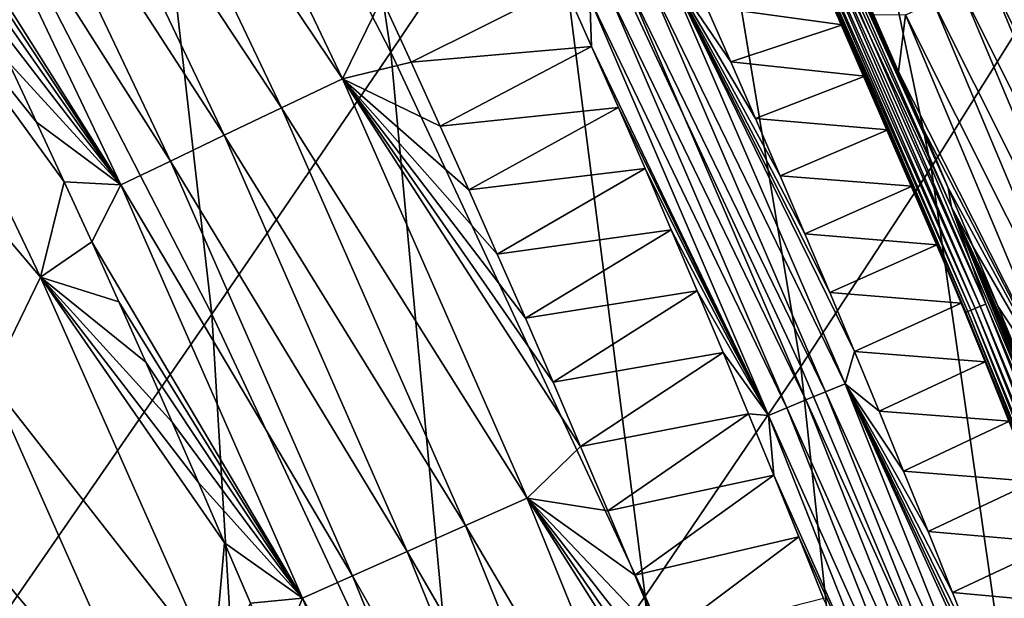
# Model space of a CAD drawing. Header units: millimetres. Extents: x -300 to 300, y -500 to 500.
# Tile 978 of 988: x 238 to 254, y 366 to 376. Entities that reach past the tile are written whole.
import ezdxf

# ---------------------------------------------------------------- set-up
doc = ezdxf.new("R2010")
doc.units = ezdxf.units.MM
doc.header["$LTSCALE"] = 81.481481
for name, color, linetype in [('19', 7, 'CONTINUOUS'), ('21', 7, 'CONTINUOUS'), ('23', 7, 'CONTINUOUS'), ('26', 7, 'CONTINUOUS'), ('27', 7, 'CONTINUOUS'), ('29', 7, 'CONTINUOUS'), ('30', 7, 'CONTINUOUS'), ('32', 7, 'CONTINUOUS')]:
    doc.layers.add(name, color=color, linetype=linetype)

msp = doc.modelspace()

# ---------------------------------------------------------------- linework, layer by layer
at = {"layer": '19', "color": 7, "linetype": 'CONTINUOUS'}
for points in [[(244.055, 375.526, 24.767), (242.132, 388.272, 20.323), (239.508, 384.329, 24.891), (244.055, 375.526, 24.767)], [(246.689, 379.446, 20.221), (242.132, 388.272, 20.323), (244.055, 375.526, 24.767), (246.689, 379.446, 20.221)], [(253.224, 373.568, 15.341), (250.694, 385.671, 10.353), (248.907, 382.832, 15.418), (253.224, 373.568, 15.341)], [(254.996, 376.413, 10.303), (250.694, 385.671, 10.353), (253.224, 373.568, 15.341), (254.996, 376.413, 10.303)], [(241.019, 371.085, 29.063), (239.508, 384.329, 24.891), (236.493, 379.847, 29.207), (241.019, 371.085, 29.063)], [(244.055, 375.526, 24.767), (239.508, 384.329, 24.891), (241.019, 371.085, 29.063), (244.055, 375.526, 24.767)], [(251.011, 370.194, 20.118), (248.907, 382.832, 15.418), (246.689, 379.446, 20.221), (251.011, 370.194, 20.118)], [(253.224, 373.568, 15.341), (248.907, 382.832, 15.418), (251.011, 370.194, 20.118), (253.224, 373.568, 15.341)], [(241.019, 371.085, 29.063), (236.493, 379.847, 29.207), (237.594, 366.135, 33.118), (241.019, 371.085, 29.063)], [(248.369, 366.305, 24.643), (246.689, 379.446, 20.221), (244.055, 375.526, 24.767), (248.369, 366.305, 24.643)], [(251.011, 370.194, 20.118), (246.689, 379.446, 20.221), (248.369, 366.305, 24.643), (251.011, 370.194, 20.118)], [(257.308, 363.863, 15.264), (254.996, 376.413, 10.303), (253.224, 373.568, 15.341), (257.308, 363.863, 15.264)], [(245.315, 361.912, 28.921), (244.055, 375.526, 24.767), (241.019, 371.085, 29.063), (245.315, 361.912, 28.921)], [(248.369, 366.305, 24.643), (244.055, 375.526, 24.767), (245.315, 361.912, 28.921), (248.369, 366.305, 24.643)], [(255.101, 360.508, 20.017), (253.224, 373.568, 15.341), (251.011, 370.194, 20.118), (255.101, 360.508, 20.017)], [(257.308, 363.863, 15.264), (253.224, 373.568, 15.341), (255.101, 360.508, 20.017), (257.308, 363.863, 15.264)], [(241.863, 357.027, 32.959), (241.019, 371.085, 29.063), (237.594, 366.135, 33.118), (241.863, 357.027, 32.959)], [(245.315, 361.912, 28.921), (241.019, 371.085, 29.063), (241.863, 357.027, 32.959), (245.315, 361.912, 28.921)], [(252.456, 356.657, 24.52), (251.011, 370.194, 20.118), (248.369, 366.305, 24.643), (252.456, 356.657, 24.52)], [(255.101, 360.508, 20.017), (251.011, 370.194, 20.118), (252.456, 356.657, 24.52), (255.101, 360.508, 20.017)], [(249.388, 352.32, 28.779), (248.369, 366.305, 24.643), (245.315, 361.912, 28.921), (249.388, 352.32, 28.779)], [(252.456, 356.657, 24.52), (248.369, 366.305, 24.643), (249.388, 352.32, 28.779), (252.456, 356.657, 24.52)]]:
    msp.add_3dface(points, dxfattribs=at)
at = {"layer": '21', "color": 7, "linetype": 'CONTINUOUS'}
for points in [[(238.112, 371.711, 10.017), (234.2, 376.328, 11.895), (235.061, 378.079, 10.004), (238.112, 371.711, 10.017)], [(238.112, 371.711, 10.017), (235.061, 378.079, 10.004), (238.514, 373.327, 8.58), (238.112, 371.711, 10.017)], [(238.514, 373.327, 8.58), (235.061, 378.079, 10.004), (238.044, 374.342, 8.571), (238.514, 373.327, 8.58)], [(238.044, 374.342, 8.571), (235.061, 378.079, 10.004), (237.569, 375.356, 8.563), (238.044, 374.342, 8.571)], [(237.254, 369.949, 11.894), (234.2, 376.328, 11.895), (238.112, 371.711, 10.017), (237.254, 369.949, 11.894)], [(238.98, 372.31, 8.588), (238.112, 371.711, 10.017), (238.514, 373.327, 8.58), (238.98, 372.31, 8.588)], [(239.44, 371.292, 8.596), (238.112, 371.711, 10.017), (238.98, 372.31, 8.588), (239.44, 371.292, 8.596)], [(241.046, 365.104, 10.037), (237.254, 369.949, 11.894), (238.112, 371.711, 10.017), (241.046, 365.104, 10.037)], [(241.046, 365.104, 10.037), (238.112, 371.711, 10.017), (241.235, 367.206, 8.631), (241.046, 365.104, 10.037)], [(241.235, 367.206, 8.631), (238.112, 371.711, 10.017), (240.793, 368.23, 8.622), (241.235, 367.206, 8.631)], [(240.793, 368.23, 8.622), (238.112, 371.711, 10.017), (240.347, 369.252, 8.613), (240.793, 368.23, 8.622)], [(240.347, 369.252, 8.613), (238.112, 371.711, 10.017), (239.896, 370.272, 8.605), (240.347, 369.252, 8.613)], [(239.896, 370.272, 8.605), (238.112, 371.711, 10.017), (239.44, 371.292, 8.596), (239.896, 370.272, 8.605)], [(240.192, 363.334, 11.899), (236.277, 368.034, 13.76), (237.254, 369.949, 11.894), (240.192, 363.334, 11.899)], [(240.192, 363.334, 11.899), (237.254, 369.949, 11.894), (241.046, 365.104, 10.037), (240.192, 363.334, 11.899)], [(239.217, 361.416, 13.75), (235.176, 365.966, 15.612), (236.277, 368.034, 13.76), (239.217, 361.416, 13.75)], [(239.217, 361.416, 13.75), (236.277, 368.034, 13.76), (240.192, 363.334, 11.899), (239.217, 361.416, 13.75)], [(241.672, 366.182, 8.64), (241.046, 365.104, 10.037), (241.235, 367.206, 8.631), (241.672, 366.182, 8.64)]]:
    msp.add_3dface(points, dxfattribs=at)
at = {"layer": '23', "color": 7, "linetype": 'CONTINUOUS'}
for points in [[(244.4, 375.357, 2.797), (243.902, 376.439, 2.799), (247.001, 376.659, 1.064), (244.4, 375.357, 2.797)], [(247.461, 375.625, 1.066), (244.4, 375.357, 2.797), (247.001, 376.659, 1.064), (247.461, 375.625, 1.066)], [(244.892, 374.274, 2.795), (244.4, 375.357, 2.797), (247.461, 375.625, 1.066), (244.892, 374.274, 2.795)], [(247.916, 374.59, 1.067), (244.892, 374.274, 2.795), (247.461, 375.625, 1.066), (247.916, 374.59, 1.067)], [(245.38, 373.19, 2.794), (244.892, 374.274, 2.795), (247.916, 374.59, 1.067), (245.38, 373.19, 2.794)], [(248.367, 373.553, 1.069), (245.38, 373.19, 2.794), (247.916, 374.59, 1.067), (248.367, 373.553, 1.069)], [(245.861, 372.104, 2.792), (245.38, 373.19, 2.794), (248.367, 373.553, 1.069), (245.861, 372.104, 2.792)], [(248.813, 372.516, 1.07), (245.861, 372.104, 2.792), (248.367, 373.553, 1.069), (248.813, 372.516, 1.07)], [(246.338, 371.018, 2.79), (245.861, 372.104, 2.792), (248.813, 372.516, 1.07), (246.338, 371.018, 2.79)], [(249.254, 371.477, 1.071), (246.338, 371.018, 2.79), (248.813, 372.516, 1.07), (249.254, 371.477, 1.071)], [(246.809, 369.93, 2.789), (246.338, 371.018, 2.79), (249.254, 371.477, 1.071), (246.809, 369.93, 2.789)], [(249.691, 370.437, 1.073), (246.809, 369.93, 2.789), (249.254, 371.477, 1.071), (249.691, 370.437, 1.073)], [(247.275, 368.84, 2.787), (246.809, 369.93, 2.789), (249.691, 370.437, 1.073), (247.275, 368.84, 2.787)], [(250.123, 369.396, 1.074), (247.275, 368.84, 2.787), (249.691, 370.437, 1.073), (250.123, 369.396, 1.074)], [(247.736, 367.75, 2.785), (247.275, 368.84, 2.787), (250.123, 369.396, 1.074), (247.736, 367.75, 2.785)], [(250.551, 368.353, 1.076), (247.736, 367.75, 2.785), (250.123, 369.396, 1.074), (250.551, 368.353, 1.076)], [(248.192, 366.657, 2.783), (247.736, 367.75, 2.785), (250.551, 368.353, 1.076), (248.192, 366.657, 2.783)], [(250.974, 367.31, 1.077), (248.192, 366.657, 2.783), (250.551, 368.353, 1.076), (250.974, 367.31, 1.077)], [(248.644, 365.564, 2.782), (248.192, 366.657, 2.783), (250.974, 367.31, 1.077), (248.644, 365.564, 2.782)], [(251.393, 366.264, 1.079), (248.644, 365.564, 2.782), (250.974, 367.31, 1.077), (251.393, 366.264, 1.079)]]:
    msp.add_3dface(points, dxfattribs=at)
at = {"layer": '26', "color": 7, "linetype": 'CONTINUOUS'}
for points in [[(239.881, 382.1, 3.557), (243.234, 375.076, 3.556), (238.866, 381.578, 4.403), (239.881, 382.1, 3.557)], [(239.881, 382.1, 3.557), (243.902, 376.439, 2.799), (243.234, 375.076, 3.556), (239.881, 382.1, 3.557)], [(238.866, 381.578, 4.403), (242.202, 374.584, 4.413), (237.906, 381.082, 5.331), (238.866, 381.578, 4.403)], [(238.866, 381.578, 4.403), (243.234, 375.076, 3.556), (242.202, 374.584, 4.413), (238.866, 381.578, 4.403)], [(237.906, 381.082, 5.331), (241.226, 374.117, 5.352), (237.007, 380.618, 6.334), (237.906, 381.082, 5.331)], [(237.906, 381.082, 5.331), (242.202, 374.584, 4.413), (241.226, 374.117, 5.352), (237.906, 381.082, 5.331)], [(237.007, 380.618, 6.334), (240.314, 373.68, 6.366), (236.176, 380.187, 7.403), (237.007, 380.618, 6.334)], [(237.007, 380.618, 6.334), (241.226, 374.117, 5.352), (240.314, 373.68, 6.366), (237.007, 380.618, 6.334)], [(235.62, 379.391, 8.532), (236.176, 380.187, 7.403), (239.472, 373.276, 7.447), (235.62, 379.391, 8.532)], [(236.176, 380.187, 7.403), (240.314, 373.68, 6.366), (239.472, 373.276, 7.447), (236.176, 380.187, 7.403)], [(236.114, 378.385, 8.539), (235.62, 379.391, 8.532), (239.472, 373.276, 7.447), (236.114, 378.385, 8.539)], [(236.604, 377.377, 8.547), (236.114, 378.385, 8.539), (239.472, 373.276, 7.447), (236.604, 377.377, 8.547)], [(237.089, 376.367, 8.555), (236.604, 377.377, 8.547), (239.472, 373.276, 7.447), (237.089, 376.367, 8.555)], [(237.569, 375.356, 8.563), (237.089, 376.367, 8.555), (239.472, 373.276, 7.447), (237.569, 375.356, 8.563)], [(243.902, 376.439, 2.799), (244.4, 375.357, 2.797), (243.234, 375.076, 3.556), (243.902, 376.439, 2.799)], [(238.044, 374.342, 8.571), (237.569, 375.356, 8.563), (239.472, 373.276, 7.447), (238.044, 374.342, 8.571)], [(244.4, 375.357, 2.797), (244.892, 374.274, 2.795), (243.234, 375.076, 3.556), (244.4, 375.357, 2.797)], [(243.234, 375.076, 3.556), (246.366, 367.963, 3.555), (242.202, 374.584, 4.413), (243.234, 375.076, 3.556)], [(244.892, 374.274, 2.795), (245.38, 373.19, 2.794), (243.234, 375.076, 3.556), (244.892, 374.274, 2.795)], [(245.38, 373.19, 2.794), (245.861, 372.104, 2.792), (243.234, 375.076, 3.556), (245.38, 373.19, 2.794)], [(245.861, 372.104, 2.792), (246.338, 371.018, 2.79), (243.234, 375.076, 3.556), (245.861, 372.104, 2.792)], [(246.338, 371.018, 2.79), (246.809, 369.93, 2.789), (243.234, 375.076, 3.556), (246.338, 371.018, 2.79)], [(246.809, 369.93, 2.789), (247.275, 368.84, 2.787), (243.234, 375.076, 3.556), (246.809, 369.93, 2.789)], [(243.234, 375.076, 3.556), (247.275, 368.84, 2.787), (246.366, 367.963, 3.555), (243.234, 375.076, 3.556)], [(242.202, 374.584, 4.413), (245.319, 367.5, 4.423), (241.226, 374.117, 5.352), (242.202, 374.584, 4.413)], [(242.202, 374.584, 4.413), (246.366, 367.963, 3.555), (245.319, 367.5, 4.423), (242.202, 374.584, 4.413)], [(238.514, 373.327, 8.58), (238.044, 374.342, 8.571), (239.472, 373.276, 7.447), (238.514, 373.327, 8.58)], [(241.226, 374.117, 5.352), (244.329, 367.061, 5.374), (240.314, 373.68, 6.366), (241.226, 374.117, 5.352)], [(241.226, 374.117, 5.352), (245.319, 367.5, 4.423), (244.329, 367.061, 5.374), (241.226, 374.117, 5.352)], [(240.314, 373.68, 6.366), (243.405, 366.649, 6.4), (239.472, 373.276, 7.447), (240.314, 373.68, 6.366)], [(240.314, 373.68, 6.366), (244.329, 367.061, 5.374), (243.405, 366.649, 6.4), (240.314, 373.68, 6.366)], [(238.98, 372.31, 8.588), (238.514, 373.327, 8.58), (239.472, 373.276, 7.447), (238.98, 372.31, 8.588)], [(238.98, 372.31, 8.588), (239.472, 373.276, 7.447), (242.554, 366.269, 7.493), (238.98, 372.31, 8.588)], [(239.472, 373.276, 7.447), (243.405, 366.649, 6.4), (242.554, 366.269, 7.493), (239.472, 373.276, 7.447)], [(239.44, 371.292, 8.596), (238.98, 372.31, 8.588), (242.554, 366.269, 7.493), (239.44, 371.292, 8.596)], [(239.896, 370.272, 8.605), (239.44, 371.292, 8.596), (242.554, 366.269, 7.493), (239.896, 370.272, 8.605)], [(240.347, 369.252, 8.613), (239.896, 370.272, 8.605), (242.554, 366.269, 7.493), (240.347, 369.252, 8.613)], [(240.793, 368.23, 8.622), (240.347, 369.252, 8.613), (242.554, 366.269, 7.493), (240.793, 368.23, 8.622)], [(247.275, 368.84, 2.787), (247.736, 367.75, 2.785), (246.366, 367.963, 3.555), (247.275, 368.84, 2.787)], [(241.235, 367.206, 8.631), (240.793, 368.23, 8.622), (242.554, 366.269, 7.493), (241.235, 367.206, 8.631)], [(246.366, 367.963, 3.555), (249.294, 360.762, 3.554), (245.319, 367.5, 4.423), (246.366, 367.963, 3.555)], [(247.736, 367.75, 2.785), (248.192, 366.657, 2.783), (246.366, 367.963, 3.555), (247.736, 367.75, 2.785)], [(248.192, 366.657, 2.783), (248.644, 365.564, 2.782), (246.366, 367.963, 3.555), (248.192, 366.657, 2.783)], [(248.644, 365.564, 2.782), (249.09, 364.469, 2.78), (246.366, 367.963, 3.555), (248.644, 365.564, 2.782)], [(249.09, 364.469, 2.78), (249.532, 363.373, 2.778), (246.366, 367.963, 3.555), (249.09, 364.469, 2.78)], [(249.532, 363.373, 2.778), (249.969, 362.276, 2.776), (246.366, 367.963, 3.555), (249.532, 363.373, 2.778)], [(246.366, 367.963, 3.555), (249.969, 362.276, 2.776), (249.294, 360.762, 3.554), (246.366, 367.963, 3.555)], [(245.319, 367.5, 4.423), (248.233, 360.325, 4.433), (244.329, 367.061, 5.374), (245.319, 367.5, 4.423)], [(245.319, 367.5, 4.423), (249.294, 360.762, 3.554), (248.233, 360.325, 4.433), (245.319, 367.5, 4.423)], [(241.672, 366.182, 8.64), (241.235, 367.206, 8.631), (242.554, 366.269, 7.493), (241.672, 366.182, 8.64)], [(244.329, 367.061, 5.374), (247.232, 359.912, 5.396), (243.405, 366.649, 6.4), (244.329, 367.061, 5.374)], [(244.329, 367.061, 5.374), (248.233, 360.325, 4.433), (247.232, 359.912, 5.396), (244.329, 367.061, 5.374)], [(243.405, 366.649, 6.4), (246.298, 359.525, 6.435), (242.554, 366.269, 7.493), (243.405, 366.649, 6.4)], [(243.405, 366.649, 6.4), (247.232, 359.912, 5.396), (246.298, 359.525, 6.435), (243.405, 366.649, 6.4)], [(242.105, 365.157, 8.649), (241.672, 366.182, 8.64), (242.554, 366.269, 7.493), (242.105, 365.157, 8.649)], [(242.105, 365.157, 8.649), (242.554, 366.269, 7.493), (245.439, 359.168, 7.542), (242.105, 365.157, 8.649)], [(242.554, 366.269, 7.493), (246.298, 359.525, 6.435), (245.439, 359.168, 7.542), (242.554, 366.269, 7.493)]]:
    msp.add_3dface(points, dxfattribs=at)
at = {"layer": '27', "color": 7, "linetype": 'CONTINUOUS'}
for points in [[(257.637, 369.863, 1.063), (254.211, 376.784, 0.732), (254.658, 376.98, 1.071), (257.637, 369.863, 1.063)], [(257.187, 369.681, 0.727), (253.743, 376.58, 0.46), (254.211, 376.784, 0.732), (257.187, 369.681, 0.727)], [(257.187, 369.681, 0.727), (254.211, 376.784, 0.732), (257.637, 369.863, 1.063), (257.187, 369.681, 0.727)], [(256.715, 369.491, 0.456), (253.264, 376.371, 0.254), (253.743, 376.58, 0.46), (256.715, 369.491, 0.456)], [(256.715, 369.491, 0.456), (253.743, 376.58, 0.46), (257.187, 369.681, 0.727), (256.715, 369.491, 0.456)], [(256.232, 369.296, 0.252), (252.786, 376.162, 0.111), (253.264, 376.371, 0.254), (256.232, 369.296, 0.252)], [(256.232, 369.296, 0.252), (253.264, 376.371, 0.254), (256.715, 369.491, 0.456), (256.232, 369.296, 0.252)], [(252.667, 375.195, 0.031), (252.244, 376.165, 0.031), (252.786, 376.162, 0.111), (252.667, 375.195, 0.031)], [(255.75, 369.101, 0.111), (252.667, 375.195, 0.031), (252.786, 376.162, 0.111), (255.75, 369.101, 0.111)], [(255.75, 369.101, 0.111), (252.786, 376.162, 0.111), (256.232, 369.296, 0.252), (255.75, 369.101, 0.111)], [(253.089, 374.214, 0.031), (252.667, 375.195, 0.031), (255.75, 369.101, 0.111), (253.089, 374.214, 0.031)], [(253.511, 373.224, 0.031), (253.089, 374.214, 0.031), (255.75, 369.101, 0.111), (253.511, 373.224, 0.031)], [(253.932, 372.225, 0.031), (253.511, 373.224, 0.031), (255.75, 369.101, 0.111), (253.932, 372.225, 0.031)], [(254.352, 371.218, 0.031), (253.932, 372.225, 0.031), (255.75, 369.101, 0.111), (254.352, 371.218, 0.031)], [(254.771, 370.202, 0.031), (254.352, 371.218, 0.031), (255.75, 369.101, 0.111), (254.771, 370.202, 0.031)]]:
    msp.add_3dface(points, dxfattribs=at)
at = {"layer": '29', "color": 7, "linetype": 'CONTINUOUS'}
for points in [[(251.715, 375.991, 0.5), (249.402, 376.308, 0.5), (251.329, 376.868, 0.5), (251.715, 375.991, 0.5)], [(249.821, 375.36, 0.5), (249.402, 376.308, 0.5), (251.715, 375.991, 0.5), (249.821, 375.36, 0.5)], [(252.096, 375.118, 0.5), (249.821, 375.36, 0.5), (251.715, 375.991, 0.5), (252.096, 375.118, 0.5)], [(250.24, 374.4, 0.5), (249.821, 375.36, 0.5), (252.096, 375.118, 0.5), (250.24, 374.4, 0.5)], [(252.487, 374.211, 0.5), (250.24, 374.4, 0.5), (252.096, 375.118, 0.5), (252.487, 374.211, 0.5)], [(250.66, 373.429, 0.5), (250.24, 374.4, 0.5), (252.487, 374.211, 0.5), (250.66, 373.429, 0.5)], [(252.897, 373.252, 0.5), (250.66, 373.429, 0.5), (252.487, 374.211, 0.5), (252.897, 373.252, 0.5)], [(251.081, 372.446, 0.5), (250.66, 373.429, 0.5), (252.897, 373.252, 0.5), (251.081, 372.446, 0.5)], [(253.316, 372.26, 0.5), (251.081, 372.446, 0.5), (252.897, 373.252, 0.5), (253.316, 372.26, 0.5)], [(251.502, 371.451, 0.5), (251.081, 372.446, 0.5), (253.316, 372.26, 0.5), (251.502, 371.451, 0.5)], [(253.73, 371.271, 0.5), (251.502, 371.451, 0.5), (253.316, 372.26, 0.5), (253.73, 371.271, 0.5)], [(251.922, 370.449, 0.5), (251.502, 371.451, 0.5), (253.73, 371.271, 0.5), (251.922, 370.449, 0.5)], [(254.14, 370.278, 0.5), (251.922, 370.449, 0.5), (253.73, 371.271, 0.5), (254.14, 370.278, 0.5)], [(252.339, 369.441, 0.5), (251.922, 370.449, 0.5), (254.14, 370.278, 0.5), (252.339, 369.441, 0.5)], [(254.552, 369.271, 0.5), (252.339, 369.441, 0.5), (254.14, 370.278, 0.5), (254.552, 369.271, 0.5)], [(252.755, 368.424, 0.5), (252.339, 369.441, 0.5), (254.552, 369.271, 0.5), (252.755, 368.424, 0.5)], [(254.967, 368.245, 0.5), (252.755, 368.424, 0.5), (254.552, 369.271, 0.5), (254.967, 368.245, 0.5)], [(253.171, 367.399, 0.5), (252.755, 368.424, 0.5), (254.967, 368.245, 0.5), (253.171, 367.399, 0.5)], [(255.383, 367.205, 0.5), (253.171, 367.399, 0.5), (254.967, 368.245, 0.5), (255.383, 367.205, 0.5)], [(253.584, 366.365, 0.5), (253.171, 367.399, 0.5), (255.383, 367.205, 0.5), (253.584, 366.365, 0.5)], [(255.795, 366.163, 0.5), (253.584, 366.365, 0.5), (255.383, 367.205, 0.5), (255.795, 366.163, 0.5)], [(253.997, 365.323, 0.5), (253.584, 366.365, 0.5), (255.795, 366.163, 0.5), (253.997, 365.323, 0.5)]]:
    msp.add_3dface(points, dxfattribs=at)
at = {"layer": '30', "color": 7, "linetype": 'CONTINUOUS'}
for points in [[(252.244, 376.165, 0.031), (252.667, 375.195, 0.031), (250.44, 380.016, 0.028), (252.244, 376.165, 0.031)], [(252.667, 375.195, 0.031), (253.089, 374.214, 0.031), (250.44, 380.016, 0.028), (252.667, 375.195, 0.031)], [(253.089, 374.214, 0.031), (253.511, 373.224, 0.031), (250.44, 380.016, 0.028), (253.089, 374.214, 0.031)], [(253.511, 373.224, 0.031), (253.568, 372.901, 0.028), (250.44, 380.016, 0.028), (253.511, 373.224, 0.031)], [(253.568, 372.901, 0.028), (251.049, 378.428, 0.042), (250.44, 380.016, 0.028), (253.568, 372.901, 0.028)], [(254.054, 371.217, 0.079), (250.872, 378.349, 0.138), (250.957, 378.387, 0.079), (254.054, 371.217, 0.079)], [(254.147, 371.255, 0.042), (250.957, 378.387, 0.079), (251.049, 378.428, 0.042), (254.147, 371.255, 0.042)], [(254.054, 371.217, 0.079), (250.957, 378.387, 0.079), (254.147, 371.255, 0.042), (254.054, 371.217, 0.079)], [(254.147, 371.255, 0.042), (251.049, 378.428, 0.042), (253.568, 372.901, 0.028), (254.147, 371.255, 0.042)], [(253.843, 371.129, 0.307), (250.716, 378.279, 0.404), (250.749, 378.293, 0.307), (253.843, 371.129, 0.307)], [(253.81, 371.116, 0.404), (250.922, 377.783, 0.5), (250.716, 378.279, 0.404), (253.81, 371.116, 0.404)], [(253.81, 371.116, 0.404), (250.716, 378.279, 0.404), (253.843, 371.129, 0.307), (253.81, 371.116, 0.404)], [(253.896, 371.151, 0.216), (250.749, 378.293, 0.307), (250.801, 378.317, 0.216), (253.896, 371.151, 0.216)], [(253.843, 371.129, 0.307), (250.749, 378.293, 0.307), (253.896, 371.151, 0.216), (253.843, 371.129, 0.307)], [(253.968, 371.181, 0.138), (250.801, 378.317, 0.216), (250.872, 378.349, 0.138), (253.968, 371.181, 0.138)], [(253.896, 371.151, 0.216), (250.801, 378.317, 0.216), (253.968, 371.181, 0.138), (253.896, 371.151, 0.216)], [(253.968, 371.181, 0.138), (250.872, 378.349, 0.138), (254.054, 371.217, 0.079), (253.968, 371.181, 0.138)], [(251.329, 376.868, 0.5), (250.922, 377.783, 0.5), (253.81, 371.116, 0.404), (251.329, 376.868, 0.5)], [(251.715, 375.991, 0.5), (251.329, 376.868, 0.5), (253.81, 371.116, 0.404), (251.715, 375.991, 0.5)], [(252.096, 375.118, 0.5), (251.715, 375.991, 0.5), (253.81, 371.116, 0.404), (252.096, 375.118, 0.5)], [(252.487, 374.211, 0.5), (252.096, 375.118, 0.5), (253.81, 371.116, 0.404), (252.487, 374.211, 0.5)], [(252.897, 373.252, 0.5), (252.487, 374.211, 0.5), (253.81, 371.116, 0.404), (252.897, 373.252, 0.5)], [(253.316, 372.26, 0.5), (252.897, 373.252, 0.5), (253.81, 371.116, 0.404), (253.316, 372.26, 0.5)], [(253.511, 373.224, 0.031), (253.932, 372.225, 0.031), (253.568, 372.901, 0.028), (253.511, 373.224, 0.031)], [(253.932, 372.225, 0.031), (254.352, 371.218, 0.031), (253.568, 372.901, 0.028), (253.932, 372.225, 0.031)], [(254.352, 371.218, 0.031), (254.771, 370.202, 0.031), (253.568, 372.901, 0.028), (254.352, 371.218, 0.031)], [(254.771, 370.202, 0.031), (255.189, 369.176, 0.031), (253.568, 372.901, 0.028), (254.771, 370.202, 0.031)], [(255.189, 369.176, 0.031), (255.606, 368.141, 0.031), (253.568, 372.901, 0.028), (255.189, 369.176, 0.031)], [(255.606, 368.141, 0.031), (256.022, 367.097, 0.031), (253.568, 372.901, 0.028), (255.606, 368.141, 0.031)], [(256.022, 367.097, 0.031), (256.437, 366.043, 0.031), (253.568, 372.901, 0.028), (256.022, 367.097, 0.031)], [(256.437, 366.043, 0.031), (256.491, 365.703, 0.028), (253.568, 372.901, 0.028), (256.437, 366.043, 0.031)], [(256.491, 365.703, 0.028), (254.147, 371.255, 0.042), (253.568, 372.901, 0.028), (256.491, 365.703, 0.028)], [(253.73, 371.271, 0.5), (253.316, 372.26, 0.5), (253.81, 371.116, 0.404), (253.73, 371.271, 0.5)], [(254.14, 370.278, 0.5), (253.73, 371.271, 0.5), (253.81, 371.116, 0.404), (254.14, 370.278, 0.5)], [(256.861, 363.932, 0.138), (253.896, 371.151, 0.216), (253.968, 371.181, 0.138), (256.861, 363.932, 0.138)], [(256.948, 363.965, 0.079), (253.968, 371.181, 0.138), (254.054, 371.217, 0.079), (256.948, 363.965, 0.079)], [(256.861, 363.932, 0.138), (253.968, 371.181, 0.138), (256.948, 363.965, 0.079), (256.861, 363.932, 0.138)], [(257.042, 364.001, 0.042), (254.054, 371.217, 0.079), (254.147, 371.255, 0.042), (257.042, 364.001, 0.042)], [(256.948, 363.965, 0.079), (254.054, 371.217, 0.079), (257.042, 364.001, 0.042), (256.948, 363.965, 0.079)], [(257.042, 364.001, 0.042), (254.147, 371.255, 0.042), (256.491, 365.703, 0.028), (257.042, 364.001, 0.042)], [(256.734, 363.883, 0.307), (253.81, 371.116, 0.404), (253.843, 371.129, 0.307), (256.734, 363.883, 0.307)], [(256.701, 363.87, 0.404), (254.14, 370.278, 0.5), (253.81, 371.116, 0.404), (256.701, 363.87, 0.404)], [(256.701, 363.87, 0.404), (253.81, 371.116, 0.404), (256.734, 363.883, 0.307), (256.701, 363.87, 0.404)], [(256.788, 363.904, 0.216), (253.843, 371.129, 0.307), (253.896, 371.151, 0.216), (256.788, 363.904, 0.216)], [(256.734, 363.883, 0.307), (253.843, 371.129, 0.307), (256.788, 363.904, 0.216), (256.734, 363.883, 0.307)], [(256.788, 363.904, 0.216), (253.896, 371.151, 0.216), (256.861, 363.932, 0.138), (256.788, 363.904, 0.216)], [(254.552, 369.271, 0.5), (254.14, 370.278, 0.5), (256.701, 363.87, 0.404), (254.552, 369.271, 0.5)]]:
    msp.add_3dface(points, dxfattribs=at)
at = {"layer": '32', "color": 7, "linetype": 'CONTINUOUS'}
for points in [[(251.427, 369.766, 0.565), (248.051, 376.715, 0.645), (248.375, 376.86, 0.564), (251.427, 369.766, 0.565)], [(251.763, 369.905, 0.516), (248.375, 376.86, 0.564), (248.703, 377.007, 0.516), (251.763, 369.905, 0.516)], [(251.427, 369.766, 0.565), (248.375, 376.86, 0.564), (251.763, 369.905, 0.516), (251.427, 369.766, 0.565)], [(249.402, 376.308, 0.5), (249.821, 375.36, 0.5), (248.703, 377.007, 0.516), (249.402, 376.308, 0.5)], [(249.821, 375.36, 0.5), (250.24, 374.4, 0.5), (248.703, 377.007, 0.516), (249.821, 375.36, 0.5)], [(250.24, 374.4, 0.5), (250.66, 373.429, 0.5), (248.703, 377.007, 0.516), (250.24, 374.4, 0.5)], [(250.66, 373.429, 0.5), (251.081, 372.446, 0.5), (248.703, 377.007, 0.516), (250.66, 373.429, 0.5)], [(251.081, 372.446, 0.5), (251.502, 371.451, 0.5), (248.703, 377.007, 0.516), (251.081, 372.446, 0.5)], [(251.502, 371.451, 0.5), (251.922, 370.449, 0.5), (248.703, 377.007, 0.516), (251.502, 371.451, 0.5)], [(251.922, 370.449, 0.5), (251.763, 369.905, 0.516), (248.703, 377.007, 0.516), (251.922, 370.449, 0.5)], [(251.097, 369.629, 0.648), (247.735, 376.573, 0.758), (248.051, 376.715, 0.645), (251.097, 369.629, 0.648)], [(251.097, 369.629, 0.648), (248.051, 376.715, 0.645), (251.427, 369.766, 0.565), (251.097, 369.629, 0.648)], [(247.461, 375.625, 1.066), (247.001, 376.659, 1.064), (247.431, 376.436, 0.902), (247.461, 375.625, 1.066)], [(250.774, 369.496, 0.763), (247.431, 376.436, 0.902), (247.735, 376.573, 0.758), (250.774, 369.496, 0.763)], [(250.774, 369.496, 0.763), (247.735, 376.573, 0.758), (251.097, 369.629, 0.648), (250.774, 369.496, 0.763)], [(250.464, 369.367, 0.909), (247.461, 375.625, 1.066), (247.431, 376.436, 0.902), (250.464, 369.367, 0.909)], [(250.464, 369.367, 0.909), (247.431, 376.436, 0.902), (250.774, 369.496, 0.763), (250.464, 369.367, 0.909)], [(247.916, 374.59, 1.067), (247.461, 375.625, 1.066), (250.464, 369.367, 0.909), (247.916, 374.59, 1.067)], [(248.367, 373.553, 1.069), (247.916, 374.59, 1.067), (250.464, 369.367, 0.909), (248.367, 373.553, 1.069)], [(248.813, 372.516, 1.07), (248.367, 373.553, 1.069), (250.464, 369.367, 0.909), (248.813, 372.516, 1.07)], [(249.254, 371.477, 1.071), (248.813, 372.516, 1.07), (250.464, 369.367, 0.909), (249.254, 371.477, 1.071)], [(249.691, 370.437, 1.073), (249.254, 371.477, 1.071), (250.464, 369.367, 0.909), (249.691, 370.437, 1.073)], [(250.123, 369.396, 1.074), (249.691, 370.437, 1.073), (250.464, 369.367, 0.909), (250.123, 369.396, 1.074)], [(251.922, 370.449, 0.5), (252.339, 369.441, 0.5), (251.763, 369.905, 0.516), (251.922, 370.449, 0.5)], [(254.614, 362.742, 0.516), (251.427, 369.766, 0.565), (251.763, 369.905, 0.516), (254.614, 362.742, 0.516)], [(252.339, 369.441, 0.5), (252.755, 368.424, 0.5), (251.763, 369.905, 0.516), (252.339, 369.441, 0.5)], [(252.755, 368.424, 0.5), (253.171, 367.399, 0.5), (251.763, 369.905, 0.516), (252.755, 368.424, 0.5)], [(253.171, 367.399, 0.5), (253.584, 366.365, 0.5), (251.763, 369.905, 0.516), (253.171, 367.399, 0.5)], [(253.584, 366.365, 0.5), (253.997, 365.323, 0.5), (251.763, 369.905, 0.516), (253.584, 366.365, 0.5)], [(253.997, 365.323, 0.5), (254.408, 364.272, 0.5), (251.763, 369.905, 0.516), (253.997, 365.323, 0.5)], [(254.408, 364.272, 0.5), (254.818, 363.212, 0.5), (251.763, 369.905, 0.516), (254.408, 364.272, 0.5)], [(254.818, 363.212, 0.5), (254.614, 362.742, 0.516), (251.763, 369.905, 0.516), (254.818, 363.212, 0.5)], [(254.272, 362.611, 0.566), (251.097, 369.629, 0.648), (251.427, 369.766, 0.565), (254.272, 362.611, 0.566)], [(254.272, 362.611, 0.566), (251.427, 369.766, 0.565), (254.614, 362.742, 0.516), (254.272, 362.611, 0.566)], [(253.935, 362.482, 0.65), (250.774, 369.496, 0.763), (251.097, 369.629, 0.648), (253.935, 362.482, 0.65)], [(253.935, 362.482, 0.65), (251.097, 369.629, 0.648), (254.272, 362.611, 0.566), (253.935, 362.482, 0.65)], [(250.551, 368.353, 1.076), (250.123, 369.396, 1.074), (250.464, 369.367, 0.909), (250.551, 368.353, 1.076)], [(253.606, 362.357, 0.767), (250.464, 369.367, 0.909), (250.774, 369.496, 0.763), (253.606, 362.357, 0.767)], [(253.29, 362.236, 0.916), (250.551, 368.353, 1.076), (250.464, 369.367, 0.909), (253.29, 362.236, 0.916)], [(253.29, 362.236, 0.916), (250.464, 369.367, 0.909), (253.606, 362.357, 0.767), (253.29, 362.236, 0.916)], [(253.606, 362.357, 0.767), (250.774, 369.496, 0.763), (253.935, 362.482, 0.65), (253.606, 362.357, 0.767)], [(250.974, 367.31, 1.077), (250.551, 368.353, 1.076), (253.29, 362.236, 0.916), (250.974, 367.31, 1.077)], [(251.393, 366.264, 1.079), (250.974, 367.31, 1.077), (253.29, 362.236, 0.916), (251.393, 366.264, 1.079)]]:
    msp.add_3dface(points, dxfattribs=at)

doc.saveas('drawing.dxf')
